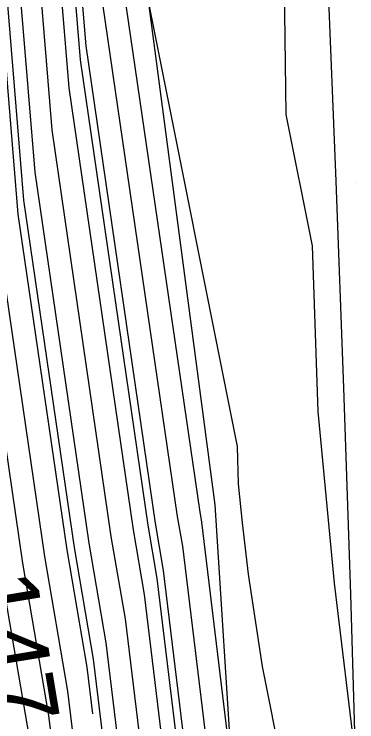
# Model space of a CAD drawing. Extents: x 2354170 to 2357230, y 866100 to 868290.
# Drawn here: x 2355324.53 to 2355334.49, y 867276.85 to 867297.41 of the extents above; entities that cross this region are included whole.
import ezdxf

# ---------------------------------------------------------------- set-up
doc = ezdxf.new("R2010")
doc.units = 0
for name, color, linetype in [('Default', 7, 'Continuous'), ('DTM Contours Major', 7, 'Continuous'), ('DTM Contours Minor', 7, 'Continuous'), ('Exist DTM Scan Elevation Point', 7, 'Continuous'), ('Exist Roads EOP', 7, 'Continuous'), ('PH Exist DTM Breakline', 7, 'Continuous')]:
    doc.layers.add(name, color=color, linetype=linetype)

msp = doc.modelspace()

# ---------------------------------------------------------------- linework, layer by layer
at = {"layer": 'Default'}
for points in [[(2355300.64, 867373.462), (2355305.773, 867366.847), (2355306.876, 867365.488), (2355313.544, 867354.948), (2355313.938, 867353.727), (2355317.051, 867347.009), (2355319.545, 867341.508), (2355320.06, 867340.445), (2355322.118, 867330.194), (2355322.33, 867328.925), (2355324.266, 867321.173), (2355324.787, 867313.752), (2355324.979, 867312.545), (2355325.647, 867301.56), (2355325.714, 867300.2), (2355326.119, 867295.271), (2355327.988, 867282.433), (2355328.31, 867280.548), (2355330.802, 867260.01)], [(2355300.018, 867371.22), (2355302.975, 867367.408), (2355306.046, 867363.626), (2355311.911, 867354.354), (2355313.077, 867350.746), (2355315.513, 867345.488), (2355317.464, 867341.183), (2355318.569, 867338.903), (2355320.323, 867330.167), (2355320.724, 867327.767), (2355322.408, 867321.022), (2355322.861, 867314.566), (2355323.23, 867312.25), (2355323.82, 867302.546), (2355323.936, 867300.179), (2355324.641, 867291.602), (2355326.061, 867281.851), (2355326.643, 867278.442), (2355326.807, 867277.088)], [(2355301.11, 867367.782), (2355305.492, 867362.385), (2355310.822, 867353.959), (2355312.502, 867348.758), (2355314.487, 867344.475), (2355316.077, 867340.967), (2355317.575, 867337.874), (2355319.126, 867330.15), (2355319.653, 867326.994), (2355321.169, 867320.922), (2355321.577, 867315.109), (2355322.064, 867312.053), (2355322.602, 867303.203), (2355322.751, 867300.165), (2355323.656, 867289.155), (2355324.776, 867281.463), (2355325.532, 867277.037), (2355327.194, 867263.344)], [(2355302.043, 867367.595), (2355305.769, 867363.006), (2355311.367, 867354.156), (2355312.789, 867349.752), (2355315, 867344.981), (2355316.771, 867341.075), (2355318.072, 867338.389), (2355319.724, 867330.158), (2355320.188, 867327.38), (2355321.789, 867320.972), (2355322.219, 867314.837), (2355322.647, 867312.152), (2355323.211, 867302.875), (2355323.344, 867300.172), (2355324.149, 867290.378), (2355325.418, 867281.657), (2355326.087, 867277.74), (2355327.915, 867262.677)], [(2355303.908, 867367.221), (2355306.322, 867364.247), (2355312.455, 867354.552), (2355313.364, 867351.74), (2355316.025, 867345.995), (2355318.158, 867341.292), (2355319.066, 867339.417), (2355320.921, 867330.176), (2355321.259, 867328.153), (2355323.027, 867321.072), (2355323.503, 867314.294), (2355323.813, 867312.348), (2355324.429, 867302.218), (2355324.529, 867300.186), (2355325.134, 867292.825), (2355326.703, 867282.045), (2355327.198, 867279.144), (2355329.359, 867261.344)], [(2355304.841, 867367.034), (2355306.599, 867364.868), (2355313, 867354.75), (2355313.651, 867352.733), (2355316.538, 867346.502), (2355318.851, 867341.4), (2355319.563, 867339.931), (2355321.52, 867330.185), (2355321.795, 867328.539), (2355323.647, 867321.122), (2355324.145, 867314.023), (2355324.396, 867312.447), (2355325.038, 867301.889), (2355325.121, 867300.193), (2355325.627, 867294.048), (2355327.345, 867282.239), (2355327.754, 867279.846), (2355330.081, 867260.677)], [(2355321.054, 867341.473), (2355323.315, 867330.211), (2355323.401, 867329.698), (2355325.505, 867321.273), (2355326.071, 867313.209), (2355326.145, 867312.742), (2355326.865, 867300.903), (2355326.899, 867300.214), (2355327.104, 867297.717), (2355329.272, 867282.821), (2355329.421, 867281.953), (2355331.579, 867264.169)], [(2355322.616, 867340.913), (2355322.779, 867335.871), (2355323.914, 867330.22), (2355323.936, 867330.084), (2355326.124, 867321.323), (2355326.713, 867312.937), (2355326.728, 867312.84), (2355327.474, 867300.575), (2355327.491, 867300.221), (2355327.597, 867298.94), (2355329.915, 867283.015), (2355329.976, 867282.655), (2355330.87, 867275.286)], [(2355324.745, 867321.786), (2355324.886, 867321.223), (2355325.429, 867313.48), (2355325.562, 867312.643), (2355326.256, 867301.232), (2355326.306, 867300.207), (2355326.612, 867296.494), (2355328.63, 867282.627), (2355328.865, 867281.251), (2355331.524, 867259.343), (2355331.517, 867259.021), (2355331.552, 867258.718), (2355331.573, 867258.453), (2355331.885, 867229.518), (2355331.928, 867229.182), (2355332.073, 867223.063), (2355332.065, 867222.909), (2355332.07, 867222.755), (2355332.084, 867222.204)], [(2355329.05, 867308.599), (2355328.032, 867301.081), (2355328.083, 867300.246), (2355328.084, 867300.229), (2355328.089, 867300.164), (2355328.463, 867297.596), (2355331.007, 867284.856), (2355331.045, 867283.767), (2355331.153, 867282.638), (2355331.331, 867281.146), (2355331.742, 867278.463), (2355334.092, 867266.65)], [(2355332.371, 867298.937), (2355332.427, 867294.501), (2355333.189, 867290.683), (2355333.354, 867285.869), (2355333.831, 867280.879), (2355334.455, 867275.674)]]:
    msp.add_lwpolyline(points, dxfattribs=at)
at = {"layer": 'DTM Contours Major'}
msp.add_lwpolyline([(2355329.05, 867308.599), (2355328.032, 867301.081), (2355328.083, 867300.246), (2355328.084, 867300.229), (2355328.089, 867300.164), (2355328.463, 867297.596), (2355331.007, 867284.856), (2355331.045, 867283.767), (2355331.153, 867282.638), (2355331.331, 867281.146), (2355331.742, 867278.463), (2355334.092, 867266.65)], dxfattribs=at)
at = {"layer": 'DTM Contours Minor'}
for points in [[(2355292.179, 867379.306), (2355294.45, 867377.511), (2355298.961, 867372.919), (2355303.286, 867367.346), (2355306.138, 867363.833), (2355312.092, 867354.42), (2355313.172, 867351.077), (2355315.684, 867345.657), (2355317.695, 867341.22), (2355318.734, 867339.074), (2355320.522, 867330.17), (2355320.902, 867327.895), (2355322.615, 867321.039), (2355323.075, 867314.475), (2355323.424, 867312.283), (2355324.023, 867302.437), (2355324.134, 867300.182), (2355324.806, 867292.009), (2355326.275, 867281.916), (2355326.828, 867278.676), (2355328.878, 867261.788)], [(2355301.06, 867373.597), (2355306.395, 867366.722), (2355307.061, 867365.902), (2355313.907, 867355.08), (2355314.13, 867354.39), (2355317.393, 867347.347), (2355320.007, 867341.58), (2355320.391, 867340.787), (2355322.517, 867330.2), (2355322.687, 867329.183), (2355324.679, 867321.206), (2355325.215, 867313.571), (2355325.368, 867312.611), (2355326.053, 867301.341), (2355326.109, 867300.205), (2355326.447, 867296.086), (2355328.416, 867282.562), (2355328.68, 867281.017), (2355331.214, 867260.134)], [(2355321.855, 867305.8), (2355321.993, 867303.532), (2355322.159, 867300.158), (2355323.164, 867287.932), (2355324.133, 867281.269), (2355324.976, 867276.335)]]:
    msp.add_lwpolyline(points, dxfattribs=at)
at = {"layer": 'Exist DTM Scan Elevation Point'}
msp.add_line((2355334.481, 867292.525), (2355334.481, 867292.525), dxfattribs=at)
at = {"layer": 'Exist Roads EOP'}
msp.add_lwpolyline([(2355334.487, 867274.566), (2355334.312, 867280.563), (2355334.113, 867286.56), (2355333.891, 867292.556), (2355333.644, 867298.551), (2355333.416, 867303.592)], dxfattribs=at)
at = {"layer": 'PH Exist DTM Breakline'}
msp.add_lwpolyline([(2355331.788, 867125.933), (2355331.895, 867160.008), (2355332.095, 867192.96), (2355332.294, 867229.157), (2355331.909, 867258.987), (2355330.369, 867283.152), (2355328.116, 867300.229), (2355326.882, 867312.866), (2355326.195, 867321.329), (2355324.13, 867330.223), (2355321.362, 867341.792), (2355317.99, 867347.937), (2355314.379, 867355.251), (2355307.342, 867366.532), (2355301.326, 867373.683), (2355295.488, 867379.25), (2355288.031, 867384.762), (2355286.14, 867386.551), (2355286.514, 867387.031), (2355286.635, 867388.655), (2355285.418, 867389.374), (2355282.861, 867389.676), (2355280.46, 867391.235)], dxfattribs=at)

# ---------------------------------------------------------------- texts
at = {"layer": 'Default'}
msp.add_text('147', height=2, rotation=279.3822, dxfattribs=at).set_placement((2355323.171, 867281.036))

doc.saveas('drawing.dxf')
